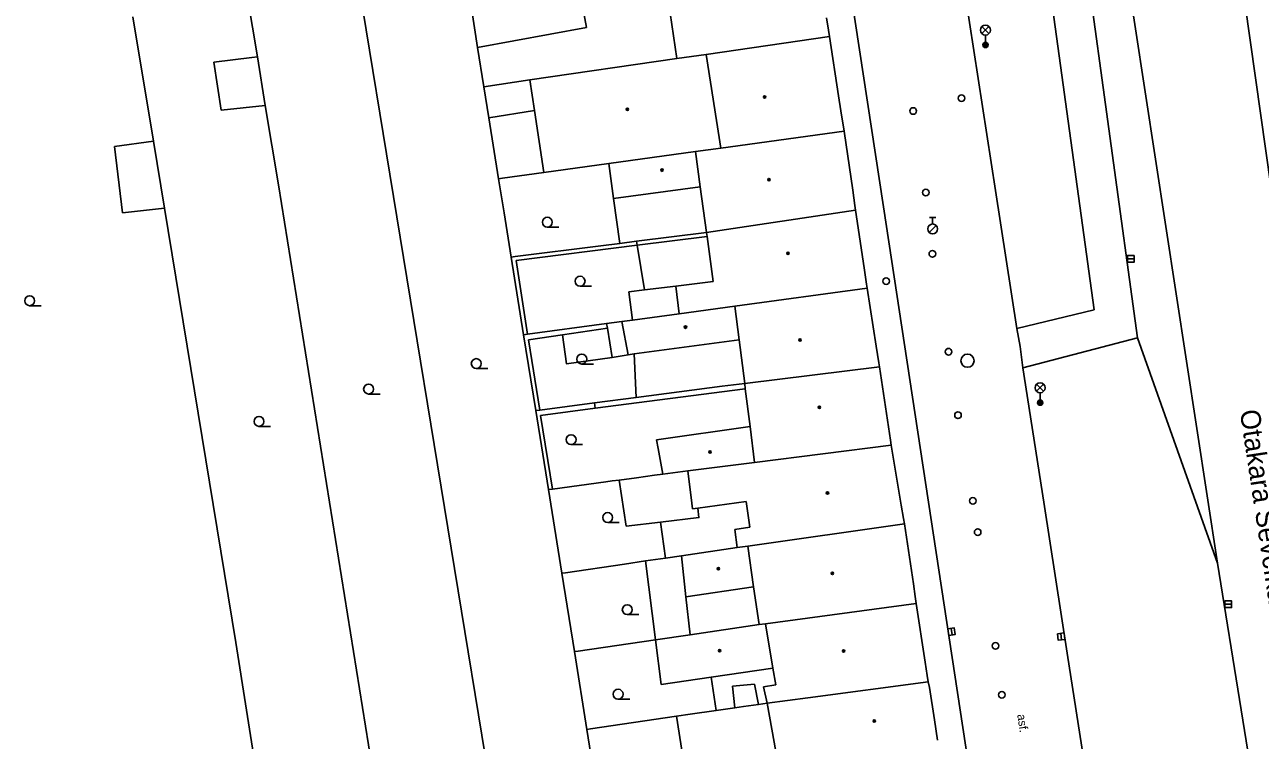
# Model space of a CAD drawing. Extents: x -596229 to -595156, y -1161237 to -1159376.
# Drawn here: x -595467.3 to -595373.8, y -1161147.2 to -1161093 of the extents above; entities that cross this region are included whole.
import ezdxf

# ---------------------------------------------------------------- set-up
doc = ezdxf.new("R2010")
doc.units = 0
for name, color, linetype in [('DOP - kresba z DSPS bez souradnic', 7, 'Continuous'), ('DOP - rozhrani ploch obecne', 7, 'Continuous'), ('Level 27', 7, 'Continuous'), ('Level 28', 7, 'Continuous'), ('Level 31', 7, 'Continuous'), ('Level 33', 7, 'Continuous'), ('Level 36', 7, 'Continuous'), ('Level 39', 7, 'Continuous'), ('Nazvy ulic', 7, 'Continuous'), ('Specificka linie pasportu komunikaci', 7, 'Continuous'), ('TM - budovy zdene_ betonove - VP', 7, 'Continuous'), ('TM - chodniky - VP', 7, 'Continuous'), ('TM - komunikace - VP', 7, 'Continuous'), ('TM - letecke snimky - pomocna linie', 7, 'Continuous'), ('TM - popis povrchu', 7, 'Continuous'), ('TM - vstup do budovy - zdene_ betonove', 7, 'Continuous')]:
    doc.layers.add(name, color=color, linetype=linetype)

msp = doc.modelspace()

# ---------------------------------------------------------------- linework, layer by layer
at = {"layer": 'DOP - kresba z DSPS bez souradnic'}
for points in [[(-595425.27, -1161090.62), (-595424.79, -1161093.24)], [(-595424.79, -1161093.24), (-595433.04, -1161094.74)], [(-595449.71, -1161095.46), (-595450.13, -1161095.51)], [(-595450.13, -1161095.51), (-595453, -1161095.86)], [(-595453, -1161095.86), (-595452.44, -1161099.5)], [(-595452.44, -1161099.5), (-595449.11, -1161099.14)], [(-595432.19, -1161100.07), (-595428.74, -1161099.52)], [(-595460.53, -1161102.25), (-595457.58, -1161101.84)], [(-595459.92, -1161107.28), (-595460.53, -1161102.25)], [(-595456.75, -1161106.91), (-595459.92, -1161107.28)], [(-595415.67, -1161109.06), (-595420.95, -1161109.73)], [(-595420.95, -1161109.73), (-595430.11, -1161110.88)], [(-595430.11, -1161110.88), (-595429.26, -1161116.47)], [(-595420.41, -1161113.11), (-595418.04, -1161112.82)], [(-595423.21, -1161116), (-595426.62, -1161116.51)], [(-595426.62, -1161116.51), (-595429.19, -1161116.89)], [(-595429.19, -1161116.89), (-595428.34, -1161122.21)], [(-595412.77, -1161120.61), (-595424.14, -1161122.07)], [(-595424.14, -1161122.07), (-595428.28, -1161122.61)], [(-595428.28, -1161122.61), (-595427.38, -1161128.19)], [(-595413.74, -1161143.13), (-595412.07, -1161142.97)], [(-595413.56, -1161144.76), (-595413.74, -1161143.13)], [(-595412.07, -1161142.97), (-595411.78, -1161144.5)]]:
    msp.add_lwpolyline(points, dxfattribs=at)
at = {"layer": 'DOP - rozhrani ploch obecne'}
for points in [[(-595431.69, -1161153.15), (-595442.52, -1161087.07)], [(-595450.45, -1161090.94), (-595449.71, -1161095.46)], [(-595459.13, -1161092.42), (-595457.58, -1161101.84)], [(-595433.51, -1161091.77), (-595433.04, -1161094.74)], [(-595449.71, -1161095.46), (-595449.11, -1161099.14)], [(-595433.04, -1161094.74), (-595432.56, -1161097.73)], [(-595429.09, -1161097.21), (-595432.56, -1161097.73)], [(-595432.56, -1161097.73), (-595432.19, -1161100.07)], [(-595449.11, -1161099.14), (-595448.12, -1161105.14)], [(-595432.19, -1161100.07), (-595431.45, -1161104.69)], [(-595457.58, -1161101.84), (-595456.75, -1161106.91)], [(-595431.45, -1161104.69), (-595431.16, -1161104.65)], [(-595431.45, -1161104.69), (-595431.03, -1161107.28)], [(-595431.16, -1161104.65), (-595428.03, -1161104.22)], [(-595448.12, -1161105.14), (-595440.17, -1161154.64)], [(-595456.75, -1161106.91), (-595451.33, -1161139.81)], [(-595431.03, -1161107.28), (-595430.5, -1161110.63)], [(-595421, -1161109.43), (-595422.28, -1161109.59)], [(-595415.71, -1161108.77), (-595421, -1161109.43)], [(-595421, -1161109.43), (-595420.95, -1161109.73)], [(-595423.72, -1161109.77), (-595430.2, -1161110.59)], [(-595422.28, -1161109.59), (-595423.72, -1161109.77)], [(-595420.95, -1161109.73), (-595420.41, -1161113.11)], [(-595430.2, -1161110.59), (-595430.5, -1161110.63)], [(-595430.5, -1161110.63), (-595429.56, -1161116.51)], [(-595420.41, -1161113.11), (-595421.59, -1161113.26)], [(-595421.59, -1161113.26), (-595421.3, -1161115.39)], [(-595423.27, -1161115.66), (-595429.26, -1161116.47)], [(-595422.11, -1161115.5), (-595423.27, -1161115.66)], [(-595423.27, -1161115.66), (-595423.21, -1161116)], [(-595423.21, -1161116), (-595422.84, -1161118.23)], [(-595429.26, -1161116.47), (-595429.56, -1161116.51)], [(-595429.56, -1161116.51), (-595428.64, -1161122.25)], [(-595422.84, -1161118.23), (-595421.65, -1161118.03)], [(-595421.18, -1161117.95), (-595421.03, -1161121.26)], [(-595414.53, -1161120.41), (-595421.03, -1161121.26)], [(-595412.82, -1161120.21), (-595414.53, -1161120.41)], [(-595424.19, -1161121.67), (-595428.34, -1161122.21)], [(-595421.03, -1161121.26), (-595424.19, -1161121.67)], [(-595424.19, -1161121.67), (-595424.14, -1161122.07)], [(-595428.34, -1161122.21), (-595428.64, -1161122.25)], [(-595428.64, -1161122.25), (-595427.68, -1161128.23)], [(-595419.65, -1161127.15), (-595421, -1161127.33)], [(-595419.01, -1161127.07), (-595419.65, -1161127.15)], [(-595427.38, -1161128.19), (-595427.68, -1161128.23)], [(-595423.33, -1161127.65), (-595427.38, -1161128.19)], [(-595422.33, -1161127.51), (-595422.84, -1161127.58), (-595423.33, -1161127.65)], [(-595421, -1161127.33), (-595422.33, -1161127.51)], [(-595427.68, -1161128.23), (-595426.66, -1161134.57)], [(-595419.19, -1161130.69), (-595418.82, -1161133.42)], [(-595420.34, -1161133.64), (-595421.92, -1161133.87), (-595426.38, -1161134.53)], [(-595418.82, -1161133.42), (-595420.34, -1161133.64)], [(-595418.82, -1161133.42), (-595417.6, -1161133.24)], [(-595426.38, -1161134.53), (-595426.66, -1161134.57)], [(-595426.66, -1161134.57), (-595425.71, -1161140.5)], [(-595417.27, -1161136.35), (-595416.94, -1161139.22)], [(-595451.33, -1161139.81), (-595448.77, -1161156.14)], [(-595419.57, -1161139.6), (-595425.43, -1161140.46)], [(-595425.43, -1161140.46), (-595425.71, -1161140.5)], [(-595425.71, -1161140.5), (-595424.77, -1161146.39)], [(-595416.94, -1161145.25), (-595414.99, -1161144.97)], [(-595414.99, -1161144.97), (-595413.56, -1161144.76)], [(-595413.56, -1161144.76), (-595412.91, -1161144.67)], [(-595412.91, -1161144.67), (-595411.78, -1161144.5)], [(-595411.78, -1161144.5), (-595411.12, -1161144.41)], [(-595424.49, -1161146.35), (-595417.98, -1161145.4)], [(-595417.98, -1161145.4), (-595416.94, -1161145.25)], [(-595424.77, -1161146.39), (-595424.49, -1161146.35)], [(-595423.91, -1161151.79), (-595424.77, -1161146.39)]]:
    msp.add_lwpolyline(points, dxfattribs=at)
at = {"layer": 'Level 27'}
for p, q in [((-595383.84, -1161110.76), (-595383.34, -1161110.76)), ((-595376.46, -1161136.92), (-595375.96, -1161136.92)), ((-595397.199, -1161138.743), (-595397.12, -1161139.237)), ((-595388.89, -1161139.122), (-595388.83, -1161139.618))]:
    msp.add_line(p, q, dxfattribs=at)
for points in [[(-595383.84, -1161111.01), (-595383.34, -1161111.01), (-595383.34, -1161110.51), (-595383.84, -1161110.51)], [(-595376.46, -1161137.17), (-595375.96, -1161137.17), (-595375.96, -1161136.67), (-595376.46, -1161136.67)], [(-595397.446, -1161138.783), (-595397.367, -1161139.276), (-595396.874, -1161139.197), (-595396.953, -1161138.704)], [(-595389.138, -1161139.151), (-595389.079, -1161139.648), (-595388.582, -1161139.589), (-595388.641, -1161139.092)]]:
    msp.add_lwpolyline(points, close=True, dxfattribs=at)
msp.add_circle((-595395.95, -1161118.47), 0.5, dxfattribs=at)
at = {"layer": 'Level 28'}
for p, q in [((-595398.84, -1161107.615), (-595398.34, -1161107.615)), ((-595398.59, -1161108.115), (-595398.59, -1161107.615)), ((-595398.848, -1161108.762), (-595398.318, -1161108.232))]:
    msp.add_line(p, q, dxfattribs=at)
for centre, radius in [((-595396.4, -1161098.59), 0.25), ((-595400.07, -1161099.56), 0.25), ((-595399.11, -1161105.74), 0.25), ((-595398.59, -1161108.49), 0.375), ((-595398.61, -1161110.38), 0.25), ((-595397.38, -1161117.79), 0.25), ((-595396.67, -1161122.6), 0.25), ((-595395.54, -1161129.09), 0.25), ((-595395.18, -1161131.45), 0.25), ((-595393.83, -1161140.07), 0.25), ((-595393.35, -1161143.77), 0.25)]:
    msp.add_circle(centre, radius, dxfattribs=at)
at = {"layer": 'Level 31'}
msp.add_circle((-595402.11, -1161112.44), 0.25, dxfattribs=at)
at = {"layer": 'Level 33'}
for p, q in [((-595394.855, -1161093.7), (-595394.325, -1161093.17)), ((-595394.855, -1161093.17), (-595394.325, -1161093.7)), ((-595394.59, -1161093.81), (-595394.59, -1161094.56)), ((-595390.715, -1161120.79), (-595390.185, -1161120.26)), ((-595390.715, -1161120.26), (-595390.185, -1161120.79)), ((-595390.45, -1161120.9), (-595390.45, -1161121.65))]:
    msp.add_line(p, q, dxfattribs=at)
for centre, radius in [((-595394.59, -1161093.435), 0.375), ((-595394.59, -1161094.56), 0.2), ((-595394.59, -1161094.56), 0.145), ((-595394.59, -1161094.56), 0.0876), ((-595390.45, -1161120.525), 0.375), ((-595390.45, -1161121.65), 0.2), ((-595390.45, -1161121.65), 0.145), ((-595390.45, -1161121.65), 0.0876)]:
    msp.add_circle(centre, radius, dxfattribs=at)
at = {"layer": 'Level 36'}
for p, q in [((-595427.76, -1161108.355), (-595426.885, -1161108.355)), ((-595425.28, -1161112.825), (-595424.405, -1161112.825)), ((-595466.95, -1161114.305), (-595466.075, -1161114.305)), ((-595425.15, -1161118.725), (-595424.275, -1161118.725)), ((-595433.14, -1161119.065), (-595432.265, -1161119.065)), ((-595441.29, -1161120.995), (-595440.415, -1161120.995)), ((-595449.59, -1161123.445), (-595448.715, -1161123.445)), ((-595425.96, -1161124.825), (-595425.085, -1161124.825)), ((-595423.19, -1161130.725), (-595422.315, -1161130.725)), ((-595421.71, -1161137.705), (-595420.835, -1161137.705)), ((-595422.4, -1161144.105), (-595421.525, -1161144.105))]:
    msp.add_line(p, q, dxfattribs=at)
for centre in [(-595427.76, -1161107.98), (-595425.28, -1161112.45), (-595466.95, -1161113.93), (-595433.14, -1161118.69), (-595425.15, -1161118.35), (-595441.29, -1161120.62), (-595449.59, -1161123.07), (-595425.96, -1161124.45), (-595423.19, -1161130.35), (-595421.71, -1161137.33), (-595422.4, -1161143.73)]:
    msp.add_circle(centre, 0.375, dxfattribs=at)
at = {"layer": 'Level 39'}
for centre, radius in [((-595411.31, -1161098.5), 0.09), ((-595411.31, -1161098.5), 0.0398), ((-595421.7, -1161099.43), 0.09), ((-595421.7, -1161099.43), 0.0398), ((-595419.07, -1161104.04), 0.09), ((-595419.07, -1161104.04), 0.0398), ((-595410.98, -1161104.75), 0.09), ((-595410.98, -1161104.75), 0.0398), ((-595409.55, -1161110.33), 0.09), ((-595409.55, -1161110.33), 0.0398), ((-595417.3, -1161115.93), 0.09), ((-595417.3, -1161115.93), 0.0398), ((-595408.63, -1161116.9), 0.09), ((-595408.63, -1161116.9), 0.0398), ((-595407.16, -1161122), 0.09), ((-595407.16, -1161122), 0.0398), ((-595415.44, -1161125.38), 0.09), ((-595415.44, -1161125.38), 0.0398), ((-595406.55, -1161128.49), 0.09), ((-595406.55, -1161128.49), 0.0398), ((-595414.81, -1161134.23), 0.09), ((-595414.81, -1161134.23), 0.0398), ((-595406.18, -1161134.58), 0.09), ((-595406.18, -1161134.58), 0.0398), ((-595414.72, -1161140.44), 0.09), ((-595405.33, -1161140.46), 0.09), ((-595414.72, -1161140.44), 0.0398), ((-595405.33, -1161140.46), 0.0398), ((-595403.01, -1161145.75), 0.09), ((-595403.01, -1161145.75), 0.0398)]:
    msp.add_circle(centre, radius, dxfattribs=at)
at = {"layer": 'Specificka linie pasportu komunikaci'}
msp.add_lwpolyline([(-595377.03, -1161133.81), (-595386.41, -1161072.59)], dxfattribs=at)
at = {"layer": 'TM - budovy zdene_ betonove - VP'}
for points in [[(-595417.96, -1161095.59), (-595418.59, -1161091.28)], [(-595406.48, -1161093.45), (-595406.41, -1161093.91)], [(-595406.41, -1161093.91), (-595415.73, -1161095.27)], [(-595405.71, -1161098.42), (-595406.41, -1161093.91)], [(-595415.73, -1161095.27), (-595417.96, -1161095.59)], [(-595414.63, -1161102.37), (-595415.73, -1161095.27)], [(-595417.96, -1161095.59), (-595429.09, -1161097.21)], [(-595428.74, -1161099.52), (-595429.09, -1161097.21)], [(-595428.03, -1161104.22), (-595428.74, -1161099.52)], [(-595405.3, -1161101.08), (-595405.54, -1161099.54)], [(-595414.63, -1161102.37), (-595405.3, -1161101.08)], [(-595404.64, -1161105.55), (-595405.3, -1161101.08)], [(-595416.54, -1161102.63), (-595423.1, -1161103.54)], [(-595416.54, -1161102.63), (-595414.63, -1161102.37)], [(-595416.18, -1161105.3), (-595416.54, -1161102.63)], [(-595423.1, -1161103.54), (-595428.03, -1161104.22)], [(-595423.1, -1161103.54), (-595422.74, -1161106.18)], [(-595416.18, -1161105.3), (-595422.74, -1161106.18)], [(-595415.71, -1161108.77), (-595416.18, -1161105.3)], [(-595404.42, -1161107.06), (-595404.47, -1161106.71)], [(-595404.42, -1161107.06), (-595415.71, -1161108.77)], [(-595403.78, -1161111.45), (-595404.42, -1161107.06)], [(-595415.67, -1161109.06), (-595415.71, -1161108.77)], [(-595415.21, -1161112.47), (-595415.67, -1161109.06)], [(-595418.04, -1161112.82), (-595415.21, -1161112.47)], [(-595417.78, -1161114.92), (-595418.04, -1161112.82)], [(-595403.55, -1161112.99), (-595413.57, -1161114.35)], [(-595403.55, -1161112.99), (-595403.6, -1161112.67)], [(-595403.55, -1161112.99), (-595402.87, -1161117.37)], [(-595417.78, -1161114.92), (-595421.3, -1161115.39)], [(-595413.57, -1161114.35), (-595417.78, -1161114.92)], [(-595413.24, -1161116.88), (-595413.57, -1161114.35)], [(-595421.3, -1161115.39), (-595422.11, -1161115.5)], [(-595421.65, -1161118.03), (-595422.11, -1161115.5)], [(-595413.24, -1161116.88), (-595421.18, -1161117.95)], [(-595412.82, -1161120.21), (-595413.24, -1161116.88)], [(-595421.65, -1161118.03), (-595421.18, -1161117.95)], [(-595402.67, -1161118.64), (-595402.62, -1161118.93)], [(-595402.62, -1161118.93), (-595412.82, -1161120.21)], [(-595402.62, -1161118.93), (-595401.93, -1161123.49)], [(-595412.77, -1161120.61), (-595412.82, -1161120.21)], [(-595412.41, -1161123.46), (-595412.77, -1161120.61)], [(-595419.49, -1161124.46), (-595412.41, -1161123.46)], [(-595412.41, -1161123.46), (-595412.07, -1161126.18)], [(-595419.37, -1161125.12), (-595419.49, -1161124.46)], [(-595401.78, -1161124.48), (-595401.72, -1161124.86)], [(-595419.01, -1161127.07), (-595419.37, -1161125.12)], [(-595401.72, -1161124.86), (-595412.07, -1161126.18)], [(-595401.72, -1161124.86), (-595400.96, -1161129.42)], [(-595412.07, -1161126.18), (-595417.13, -1161126.82)], [(-595417.13, -1161126.82), (-595419.01, -1161127.07)], [(-595416.83, -1161129.27), (-595417.13, -1161126.82)], [(-595412.7, -1161129.14), (-595416.37, -1161129.63)], [(-595412.44, -1161131.09), (-595412.7, -1161129.14)], [(-595416.78, -1161129.68), (-595416.83, -1161129.27)], [(-595416.37, -1161129.63), (-595416.78, -1161129.68)], [(-595400.73, -1161130.83), (-595412.59, -1161132.51)], [(-595400.8, -1161130.42), (-595400.73, -1161130.83)], [(-595400.05, -1161135.37), (-595400.73, -1161130.83)], [(-595413.56, -1161131.25), (-595412.44, -1161131.09)], [(-595413.39, -1161132.62), (-595413.56, -1161131.25)], [(-595413.39, -1161132.62), (-595417.6, -1161133.24)], [(-595412.59, -1161132.51), (-595413.39, -1161132.62)], [(-595412.14, -1161135.59), (-595412.59, -1161132.51)], [(-595417.6, -1161133.24), (-595417.27, -1161136.35)], [(-595412.14, -1161135.59), (-595417.27, -1161136.35)], [(-595411.72, -1161138.45), (-595412.14, -1161135.59)], [(-595399.83, -1161136.86), (-595399.91, -1161136.32)], [(-595399.83, -1161136.86), (-595411.25, -1161138.39)], [(-595399.83, -1161136.86), (-595399.15, -1161141.31)], [(-595411.72, -1161138.45), (-595416.94, -1161139.22)], [(-595411.25, -1161138.39), (-595411.72, -1161138.45)], [(-595410.69, -1161141.75), (-595411.25, -1161138.39)], [(-595419.57, -1161139.6), (-595416.94, -1161139.22)], [(-595419.13, -1161143), (-595419.57, -1161139.6)], [(-595410.69, -1161141.75), (-595415.35, -1161142.44)], [(-595410.69, -1161141.75), (-595410.47, -1161143.03)], [(-595415.35, -1161142.44), (-595419.13, -1161143)], [(-595410.47, -1161143.03), (-595411.4, -1161143.18)], [(-595411.4, -1161143.18), (-595411.12, -1161144.41)], [(-595398.93, -1161142.78), (-595408.05, -1161144)], [(-595399, -1161142.3), (-595398.93, -1161142.78)], [(-595398.93, -1161142.78), (-595398.84, -1161143.23)], [(-595411.12, -1161144.41), (-595408.05, -1161144)], [(-595398.46, -1161145.68), (-595398.23, -1161147.22)]]:
    msp.add_lwpolyline(points, dxfattribs=at)
at = {"layer": 'TM - chodniky - VP'}
for points in [[(-595389.99, -1161088.22), (-595386.37, -1161114.62)], [(-595392.22, -1161116.03), (-595386.37, -1161114.62)], [(-595391.76, -1161119), (-595383.07, -1161116.75)]]:
    msp.add_lwpolyline(points, dxfattribs=at)
at = {"layer": 'TM - komunikace - VP'}
for points in [[(-595409.31, -1161061.04), (-595402.31, -1161106.82), (-595392.31, -1161172.42), (-595390.48, -1161183.77)], [(-595392.22, -1161116.03), (-595393.82, -1161105.57), (-595395.79, -1161092.85), (-595397.75, -1161080.26), (-595400.05, -1161065.03)], [(-595387.08, -1161087.63), (-595383.07, -1161116.75)], [(-595375.34, -1161088.65), (-595369.81, -1161127.71)], [(-595391.76, -1161119), (-595391.97, -1161117.4), (-595392.22, -1161116.03)], [(-595383.07, -1161116.75), (-595377.03, -1161133.81)], [(-595384.75, -1161164.5), (-595386.49, -1161152.92), (-595388.41, -1161140.61), (-595390.18, -1161129.19), (-595391.76, -1161119)], [(-595377.03, -1161133.81), (-595371.65, -1161167.12)]]:
    msp.add_lwpolyline(points, dxfattribs=at)
at = {"layer": 'TM - letecke snimky - pomocna linie'}
for points in [[(-595422.74, -1161106.18), (-595422.28, -1161109.59)], [(-595422.84, -1161118.23), (-595426.32, -1161118.7), (-595426.62, -1161116.51)], [(-595419.19, -1161130.69), (-595421.78, -1161131), (-595422.33, -1161127.51)], [(-595416.37, -1161129.63), (-595416.29, -1161130.35), (-595419.19, -1161130.69)], [(-595419.57, -1161139.6), (-595420.34, -1161133.64)], [(-595414.99, -1161144.97), (-595415.35, -1161142.44)], [(-595410.12, -1161150.03), (-595411.12, -1161144.41)], [(-595417.15, -1161150.72), (-595417.98, -1161145.4)]]:
    msp.add_lwpolyline(points, dxfattribs=at)
at = {"layer": 'TM - vstup do budovy - zdene_ betonove'}
for points in [[(-595406.48, -1161093.45), (-595406.62, -1161092.5)], [(-595405.54, -1161099.54), (-595405.71, -1161098.42)], [(-595404.47, -1161106.71), (-595404.64, -1161105.55)], [(-595403.6, -1161112.67), (-595403.78, -1161111.45)], [(-595402.67, -1161118.64), (-595402.87, -1161117.37)], [(-595401.78, -1161124.48), (-595401.93, -1161123.49)], [(-595400.8, -1161130.42), (-595400.96, -1161129.42)], [(-595399.91, -1161136.32), (-595400.05, -1161135.37)], [(-595399, -1161142.3), (-595399.15, -1161141.31)], [(-595398.46, -1161145.68), (-595398.84, -1161143.23)]]:
    msp.add_lwpolyline(points, dxfattribs=at)

# ---------------------------------------------------------------- texts
at = {"layer": 'Nazvy ulic'}
msp.add_text('Otakara Ševčíka', height=1.5, rotation=278.55278, dxfattribs=at).set_placement((-595375.338, -1161122.278))
at = {"layer": 'TM - popis povrchu'}
msp.add_text('asf.', height=0.65, rotation=278.25, dxfattribs=at).set_placement((-595392.19, -1161145.28))

doc.saveas('drawing.dxf')
